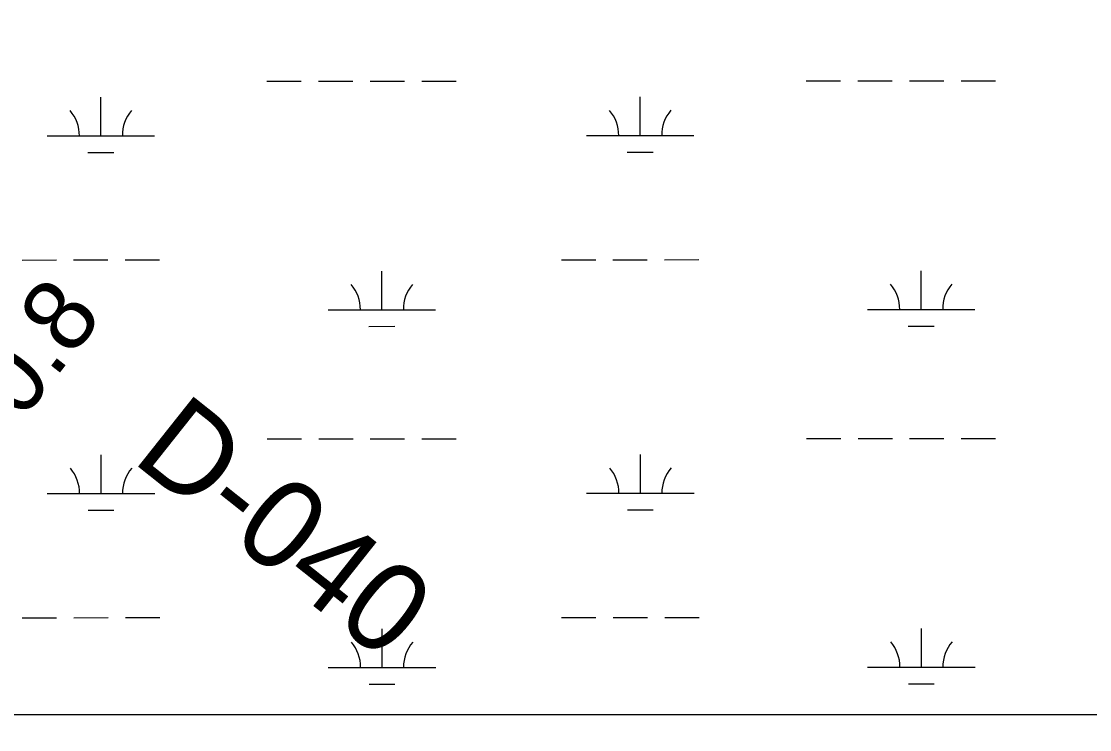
# Model space of a CAD drawing. Extents: x 3279314 to 3317160, y 734079 to 759431.
# Drawn here: x 3310205 to 3311199, y 739456 to 740115 of the extents above; entities that cross this region are included whole.
import ezdxf

# ---------------------------------------------------------------- set-up
doc = ezdxf.new("R2010")
doc.units = 0
for name, color, linetype in [('V-GRID-FRAM', 7, 'Continuous'), ('V-RIVR-EDGE', 7, 'Continuous'), ('V-RIVR-RANG', 7, 'Continuous'), ('V-RIVR-RANG-IDEN', 7, 'Continuous'), ('V-SITE-VEGE', 7, 'Continuous'), ('V-WETL-SWMP', 7, 'Continuous')]:
    doc.layers.add(name, color=color, linetype=linetype)

msp = doc.modelspace()

# ---------------------------------------------------------------- linework, layer by layer
at = {"layer": 'V-GRID-FRAM'}
msp.add_lwpolyline([(3283455.67, 757641.37), (3314923.72, 757657.39), (3314940.91, 739471.92), (3283456.99, 739455.89), (3283455.67, 757641.37)], dxfattribs=at)
at = {"layer": 'V-RIVR-EDGE'}
msp.add_spline([(3309406.57, 739469.1), (3309406.86, 739470.24), (3309409.6, 739480.7), (3309411.94, 739488.45), (3309415.44, 739490.39), (3309418.54, 739491.15), (3309422.42, 739489.98), (3309428.24, 739491.9), (3309433.69, 739499.26), (3309438.75, 739506.62), (3309450.41, 739518.22), (3309464.03, 739536.03), (3309476.87, 739555.77), (3309496.72, 739584.42), (3309506.06, 739597.97), (3309519.68, 739614.22), (3309546.5, 739639.37), (3309559.72, 739653.68), (3309570.21, 739663.74), (3309585.37, 739678.44), (3309605.6, 739702.43), (3309641.37, 739738.41), (3309663.14, 739760.46), (3309682.19, 739779.03), (3309686.48, 739788.71), (3309693.87, 739798.78), (3309702.81, 739807.29), (3309713.69, 739818.12), (3309734.69, 739839.78), (3309757.64, 739866.48), (3309784.47, 739896.28), (3309806.26, 739925.31), (3309824.16, 739949.7), (3309828.82, 739952.79), (3309833.87, 739956.65), (3309845.54, 739971.36), (3309857.6, 739986.07), (3309865.38, 739998.46), (3309886, 740025.17), (3309891.05, 740027.48), (3309901.91, 740028.23), (3309908.12, 740032.09), (3309917.06, 740039.05), (3309926.79, 740054.54), (3309932.25, 740063.83), (3309935.77, 740075.84), (3309938.15, 740097.17), (3309938.96, 740111.13), (3309941.3, 740118.49), (3309943.25, 740123.53), (3309947.53, 740128.17), (3309951.03, 740130.87), (3309951.81, 740133.98), (3309959.98, 740142.49), (3309961.15, 740148.3), (3309962.72, 740152.95), (3309965.05, 740156.43), (3309967.78, 740162.63), (3309974.79, 740173.09), (3309975.58, 740178.51), (3309979.86, 740187.03), (3309982.99, 740198.27), (3309983.8, 740212.23), (3309990.43, 740225.4), (3309997.84, 740242.83), (3310002.91, 740253.68), (3310002.53, 740257.95), (3310003.33, 740265.31), (3310006.04, 740266.08), (3310008.37, 740266.08), (3310011.48, 740270.33), (3310020.05, 740286.21), (3310046.13, 740325.7), (3310059.77, 740350.88), (3310067.17, 740364.43), (3310064.86, 740370.26), (3310064.1, 740378.01), (3310064.89, 740384.99), (3310067.63, 740395.07), (3310071.92, 740404.36), (3310077.75, 740407.45), (3310083.56, 740407.05), (3310091.71, 740406.25), (3310100.25, 740410.89), (3310108.41, 740417.07), (3310115.41, 740425.59), (3310118.91, 740428.29), (3310123.17, 740429.06), (3310128.6, 740429.04), (3310138.69, 740431.35), (3310142.57, 740432.5), (3310149.96, 740439.07), (3310155.39, 740440.22), (3310158.1, 740440.22), (3310163.14, 740440.2), (3310171.68, 740440.18), (3310184.1, 740445.58), (3310197.69, 740453.69), (3310207.02, 740461.43), (3310214.79, 740469.16), (3310221, 740471.47), (3310225.28, 740473.4), (3310231.12, 740483.47), (3310240.45, 740492.37), (3310249.38, 740497.77), (3310258.69, 740499.69), (3310262.19, 740502.78), (3310266.86, 740511.3), (3310274.64, 740520.2), (3310283.2, 740529.88), (3310284.76, 740533.75), (3310284.78, 740540.73), (3310286.72, 740544.22), (3310293.72, 740549.63), (3310302.27, 740557.36), (3310312.77, 740569.36), (3310318.22, 740579.43), (3310320.57, 740589.12), (3310322.14, 740597.26), (3310326.04, 740604.23), (3310334.6, 740615.07), (3310347.44, 740633.26), (3310363.77, 740648.73), (3310366.88, 740654.54), (3310368.46, 740664.62), (3310368.48, 740672.77), (3310370.04, 740676.64), (3310379.76, 740687.09), (3310387.54, 740696.76), (3310394.93, 740706.83), (3310396.5, 740713.03), (3310398.84, 740719.62), (3310401.96, 740724.26), (3310405.85, 740728.52), (3310409.74, 740736.26), (3310412.88, 740750.99), (3310413.3, 740761.07), (3310417.21, 740774.25), (3310421.5, 740785.87), (3310418.81, 740794.41), (3310418.05, 740800.23), (3310418.83, 740804.5), (3310424.28, 740811.85), (3310428.56, 740819.21), (3310430.52, 740825.41), (3310428.59, 740831.23), (3310427.44, 740836.27), (3310427.83, 740837.44), (3310433.27, 740839.36), (3310439.09, 740842.45), (3310443.37, 740846.7), (3310443.38, 740851.36), (3310441.46, 740858.34), (3310441.47, 740863), (3310444.2, 740869.2), (3310451.2, 740876.16), (3310463.25, 740888.54), (3310473.36, 740900.54), (3310478.43, 740910.22), (3310484.27, 740921.06), (3310487, 740926.48), (3310491.27, 740930.35), (3310495.94, 740934.99), (3310496.34, 740938.1), (3310497.9, 740943.91), (3310501.79, 740948.55), (3310508.01, 740955.13), (3310516.57, 740967.91), (3310525.14, 740982.23), (3310533.32, 740995.01), (3310538.01, 741009.35), (3310543.08, 741023.68), (3310547.76, 741031.82), (3310553.99, 741042.27), (3310555.56, 741051.58), (3310558.31, 741064.75), (3310560.26, 741067.85), (3310564.92, 741070.17), (3310568.02, 741072.49), (3310568.03, 741076.75), (3310566.87, 741078.31), (3310564.55, 741079.86), (3310564.17, 741081.8), (3310567.3, 741092.65), (3310574.31, 741104.27), (3310580.92, 741111.23), (3310588.7, 741123.24), (3310593.37, 741129.04), (3310595.72, 741136.79), (3310601.17, 741145.7), (3310601.18, 741151.52), (3310604.68, 741155.38), (3310613.62, 741163.51), (3310615.97, 741173.97), (3310617.54, 741180.95), (3310627.27, 741194.5), (3310627.29, 741200.31), (3310629.23, 741204.19), (3310633.12, 741206.5), (3310639.34, 741213.08), (3310643.62, 741219.66), (3310646.36, 741227.8), (3310646.76, 741234), (3310654.16, 741246.4), (3310668.97, 741277.38), (3310677.93, 741294.81), (3310684.55, 741304.49), (3310688.05, 741309.14), (3310690, 741313.01), (3310694.7, 741331.61), (3310699.77, 741344.79), (3310707.55, 741354.46), (3310720.39, 741368.78), (3310732.06, 741385.81), (3310733.63, 741393.95), (3310733.27, 741402.1), (3310734.83, 741406.75), (3310740.27, 741412.16), (3310743, 741417.2), (3310747.15, 741422.06)], degree=3, dxfattribs=at)
at = {"layer": 'V-SITE-VEGE'}
msp.add_line((3309488.66, 739469.14), (3313380.8, 739471.12), dxfattribs=at)
at = {"layer": 'V-WETL-SWMP'}
for p, q in [((3310433.48, 740058.97), (3310465.48, 740058.98)), ((3310481.48, 740058.99), (3310513.48, 740059.01)), ((3310529.48, 740059.01), (3310561.48, 740059.03)), ((3310577.48, 740059.04), (3310609.48, 740059.05)), ((3310935.39, 740059.22), (3310967.39, 740059.24)), ((3310983.39, 740059.25), (3311015.39, 740059.26)), ((3311031.39, 740059.27), (3311063.39, 740059.29)), ((3311079.39, 740059.29), (3311111.39, 740059.31)), ((3310278.91, 740008.14), (3310278.9, 740044.14)), ((3310780.82, 740008.4), (3310780.8, 740044.4)), ((3310228.91, 740008.12), (3310328.91, 740008.17)), ((3310730.82, 740008.37), (3310830.82, 740008.43)), ((3310266.92, 739992.71), (3310290.92, 739992.72)), ((3310768.83, 739992.96), (3310792.83, 739992.98)), ((3310205.57, 739892.68), (3310237.57, 739892.69)), ((3310253.57, 739892.7), (3310285.57, 739892.72)), ((3310301.57, 739892.72), (3310333.57, 739892.74)), ((3310707.47, 739892.93), (3310739.47, 739892.95)), ((3310755.47, 739892.96), (3310787.47, 739892.97)), ((3310803.47, 739892.98), (3310835.47, 739893)), ((3310540.43, 739846.42), (3310540.41, 739882.42)), ((3311042.34, 739846.67), (3311042.32, 739882.67)), ((3310490.43, 739846.39), (3310590.43, 739846.44)), ((3310992.34, 739846.65), (3311092.34, 739846.7)), ((3310528.44, 739830.98), (3310552.44, 739830.99)), ((3311030.35, 739831.23), (3311054.35, 739831.25)), ((3310433.65, 739726.29), (3310465.65, 739726.31)), ((3310481.65, 739726.31), (3310513.65, 739726.33)), ((3310529.65, 739726.34), (3310561.65, 739726.36)), ((3310577.65, 739726.36), (3310609.65, 739726.38)), ((3310935.56, 739726.55), (3310967.56, 739726.56)), ((3310983.56, 739726.57), (3311015.56, 739726.59)), ((3311031.56, 739726.59), (3311063.56, 739726.61)), ((3311079.56, 739726.62), (3311111.56, 739726.64)), ((3310279.08, 739675.47), (3310279.07, 739711.47)), ((3310780.99, 739675.73), (3310780.97, 739711.73)), ((3310229.08, 739675.44), (3310329.08, 739675.49)), ((3310730.99, 739675.7), (3310830.99, 739675.75)), ((3310267.09, 739660.03), (3310291.09, 739660.04)), ((3310769, 739660.29), (3310793, 739660.3)), ((3310205.73, 739560), (3310237.73, 739560.02)), ((3310253.73, 739560.02), (3310285.73, 739560.04)), ((3310301.73, 739560.05), (3310333.73, 739560.07)), ((3310707.64, 739560.26), (3310739.64, 739560.27)), ((3310755.64, 739560.28), (3310787.64, 739560.3)), ((3310803.64, 739560.3), (3310835.64, 739560.32)), ((3310540.6, 739513.74), (3310540.58, 739549.74)), ((3311042.51, 739514), (3311042.49, 739550)), ((3310490.6, 739513.72), (3310590.6, 739513.77)), ((3310992.51, 739513.97), (3311092.51, 739514.02)), ((3310528.61, 739498.3), (3310552.61, 739498.32)), ((3311030.52, 739498.56), (3311054.52, 739498.57)), ((3309660.93, 739469.23), (3313380.8, 739471.12)), ((3309660.93, 739469.23), (3313380.8, 739471.12))]:
    msp.add_line(p, q, dxfattribs=at)
for centre, start, end in [((3310223.67, 740008.59), 359.25735, 40.801), ((3310334.16, 740008.65), 139.25734, 180.801), ((3310725.58, 740008.85), 359.25735, 40.801), ((3310836.07, 740008.9), 139.25734, 180.801), ((3310485.19, 739846.86), 359.25735, 40.801), ((3310595.68, 739846.92), 139.25734, 180.801), ((3310987.1, 739847.12), 359.25735, 40.801), ((3311097.58, 739847.17), 139.25734, 180.801), ((3310223.84, 739675.92), 359.25735, 40.801), ((3310334.33, 739675.97), 139.25734, 180.801), ((3310725.75, 739676.17), 359.25735, 40.801), ((3310836.23, 739676.23), 139.25734, 180.801), ((3310485.36, 739514.19), 359.25735, 40.801), ((3310595.85, 739514.24), 139.25734, 180.801), ((3310987.27, 739514.44), 359.25735, 40.801), ((3311097.75, 739514.5), 139.25734, 180.801)]:
    msp.add_arc(centre, 35.25, start, end, dxfattribs=at)

# ---------------------------------------------------------------- texts
at = {"layer": 'V-RIVR-RANG'}
msp.add_text('40.8', height=67, rotation=52.00833, dxfattribs=at).set_placement((3310174.5, 739703.04))
at = {"layer": 'V-RIVR-RANG-IDEN'}
msp.add_text('D-040', height=83, rotation=321.53705, dxfattribs=at).set_placement((3310306.43, 739706.17))

doc.saveas('drawing.dxf')
